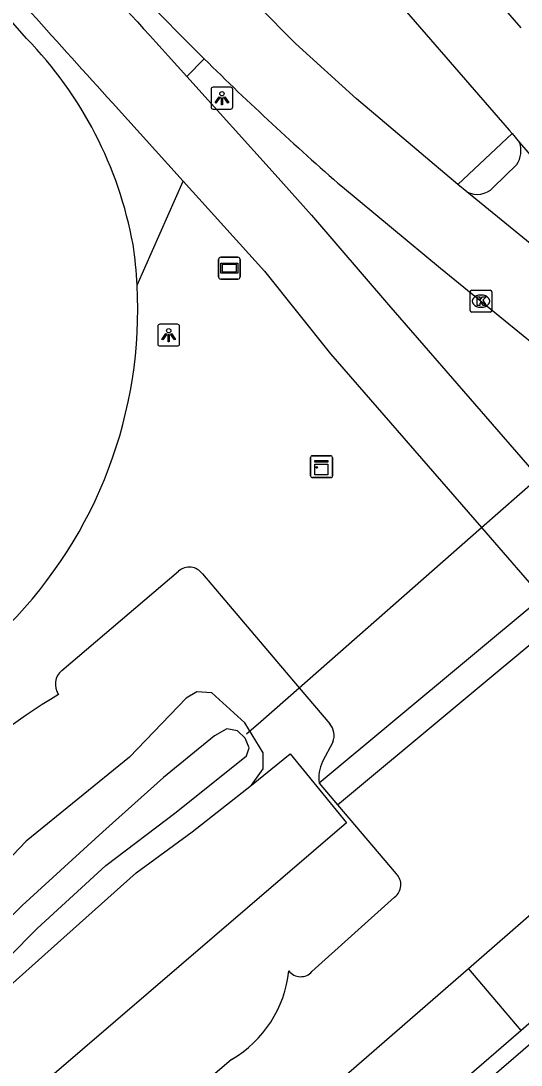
# Model space of a CAD drawing. Extents: x 155018 to 156648, y 383980 to 385733.
# Drawn here: x 156204.7 to 156227.62, y 384337.76 to 384385.57 of the extents above; entities that cross this region are included whole.
import ezdxf

# ---------------------------------------------------------------- set-up
doc = ezdxf.new("R2010")
doc.units = 0
for name, color, linetype in [('IMGEO_Berm_groen', 7, 'Continuous'), ('IMGEO_Duiker', 7, 'Continuous'), ('IMGEO_Fietspad_gesloten', 7, 'Continuous'), ('IMGEO_Fietspad_open', 7, 'Continuous'), ('IMGEO_Greppel_droge_sloot', 7, 'Continuous'), ('IMGEO_Groenvoorziening', 7, 'Continuous'), ('IMGEO_Kast', 7, 'Continuous'), ('IMGEO_Kolk', 7, 'Continuous'), ('IMGEO_Lichtpunt', 7, 'Continuous'), ('IMGEO_Loofbos', 7, 'Continuous'), ('IMGEO_OVBaan_gesloten', 7, 'Continuous'), ('IMGEO_Rijbaan_lokaal_gesloten', 7, 'Continuous'), ('IMGEO_Rijbaan_lokaal_open', 7, 'Continuous'), ('IMGEO_Verkeerseiland_open', 7, 'Continuous'), ('IMGEO_Verklikker', 7, 'Continuous'), ('IMGEO_Waterloop', 7, 'Continuous')]:
    doc.layers.add(name, color=color, linetype=linetype)

msp = doc.modelspace()

# ---------------------------------------------------------------- linework, layer by layer
at = {"layer": 'IMGEO_Berm_groen'}
for points in [[(156206.572, 384355.829), (156211.925, 384360.378)], [(156213.014, 384360.253), (156217.448, 384355.043), (156218.851, 384353.395)], [(156218.99, 384352.552), (156218.516, 384351.664)], [(156214.35, 384338.025), (156134.617, 384269.644), (156128.031, 384277.497), (156123.05, 384283.437), (156200.868, 384350.384)], [(156218.362, 384350.664), (156219.198, 384349.683), (156221.896, 384346.518)], [(156221.817, 384345.457), (156218.035, 384342.048)]]:
    msp.add_lwpolyline(points, dxfattribs=at)
for centre, radius, start, end in [((156212.412, 384359.816), 0.744, 35.9669, 130.9371), ((156207.084, 384355.205), 0.807, 129.3622, 215.3935), ((156220.652, 384330.854), 27.799, 120.7787, 135.3698), ((156218.21, 384352.856), 0.838, 338.6964, 40.0298), ((156220.245, 384350.886), 1.896, 155.7718, 186.7187), ((156221.409, 384346.021), 0.696, 305.8954, 45.5881), ((156211.652, 384342.644), 5.35, 300.2915, 353.9027), ((156217.515, 384342.503), 0.691, 218.1506, 318.8345)]:
    msp.add_arc(centre, radius, start, end, dxfattribs=at)
at = {"layer": 'IMGEO_Duiker'}
for points in [[(156215.041, 384352.929), (156215.688, 384353.497), (156217.448, 384355.043), (156225.796, 384362.375), (156228.408, 384364.668), (156231.905, 384367.74), (156238.109, 384373.189), (156239.424, 384374.343), (156242.659, 384377.185), (156245.58, 384379.75), (156246.161, 384380.26), (156249.827, 384383.484)], [(156250.852, 384377.707), (156247.199, 384374.666), (156243.352, 384371.463), (156241.177, 384369.653), (156235.364, 384364.813), (156231.256, 384361.393), (156228.584, 384359.168), (156218.362, 384350.664)], [(156219.198, 384349.683), (156229.43, 384358.196), (156232.103, 384360.42), (156236.325, 384363.933), (156242.025, 384368.676), (156244.427, 384370.674), (156246.203, 384372.151), (156246.789, 384372.639), (156248.5, 384374.064), (156251.674, 384376.704)]]:
    msp.add_lwpolyline(points, dxfattribs=at)
at = {"layer": 'IMGEO_Fietspad_gesloten'}
for points in [[(156225.198, 384342.177), (156179.673, 384302.64), (156142.806, 384270.572), (156133.424, 384262.426)], [(156225.198, 384342.177), (156227.605, 384339.354)], [(156192.925, 384309.395), (156227.605, 384339.354)]]:
    msp.add_lwpolyline(points, dxfattribs=at)
at = {"layer": 'IMGEO_Fietspad_open'}
for points in [[(156212.299, 384383.024), (156216.353, 384378.528), (156218.02, 384376.673), (156221.533, 384372.573), (156228.408, 384364.668), (156231.256, 384361.393), (156232.103, 384360.42), (156234.738, 384357.39), (156236.633, 384355.204), (156236.76, 384355.053)], [(156208.889, 384381.818), (156212.132, 384378.231)], [(156212.132, 384378.231), (156215.863, 384374.103), (156218.887, 384370.321), (156225.796, 384362.375), (156228.584, 384359.168), (156229.43, 384358.196), (156232.391, 384354.79), (156234.173, 384352.726)], [(156234.028, 384349.861), (156225.198, 384342.177)], [(156227.605, 384339.354), (156236.457, 384347.12)]]:
    msp.add_lwpolyline(points, dxfattribs=at)
msp.add_arc((156924.875, 385031.127), 966.56, 221.547968, 222.20405, dxfattribs=at)
at = {"layer": 'IMGEO_Greppel_droge_sloot'}
msp.add_lwpolyline([(156197.268, 384306.809), (156238.28, 384342.7), (156235.876, 384345.481), (156194.464, 384309.843), (156197.268, 384306.809)], dxfattribs=at)
at = {"layer": 'IMGEO_Groenvoorziening'}
msp.add_lwpolyline([(156133.229, 384279.084), (156134.174, 384280.068), (156140.606, 384286.194), (156150.71, 384295.249), (156157.275, 384300.791), (156163.418, 384306.011), (156174.984, 384315.679), (156180.422, 384320.643), (156187.241, 384326.576), (156196.913, 384334.897), (156206.373, 384343.345), (156209.975, 384346.566), (156212.547, 384348.449), (156215.271, 384350.586)], dxfattribs=at)
at = {"layer": 'IMGEO_Kast'}
for p, q in [((156218.047, 384365.66), (156218.888, 384365.66)), ((156218.888, 384365.66), (156218.047, 384365.66)), ((156217.972, 384364.735), (156217.972, 384365.576)), ((156217.972, 384365.576), (156217.972, 384364.735)), ((156218.972, 384365.585), (156218.972, 384364.744)), ((156218.972, 384364.744), (156218.972, 384365.585)), ((156218.897, 384364.66), (156218.056, 384364.66)), ((156218.056, 384364.66), (156218.897, 384364.66))]:
    msp.add_line(p, q, dxfattribs=at)
for points in [[(156218.167, 384365.45), (156218.767, 384365.45), (156218.767, 384365.365), (156218.167, 384365.365), (156218.167, 384365.45)], [(156218.167, 384365.275), (156218.767, 384365.275), (156218.767, 384364.786), (156218.167, 384364.786), (156218.167, 384365.275)]]:
    msp.add_lwpolyline(points, dxfattribs=at)
msp.add_circle((156218.251, 384365.124), 0.0377, dxfattribs=at)
for centre, start, end in [((156218.05, 384365.582), 92.4484, 184.2845), ((156218.05, 384365.582), 92.4484, 184.2845), ((156218.894, 384365.582), 2.4484, 94.2845), ((156218.894, 384365.582), 2.4484, 94.2845), ((156218.05, 384364.738), 182.4484, 274.2845), ((156218.05, 384364.738), 182.4484, 274.2845), ((156218.894, 384364.738), 272.4484, 4.2845), ((156218.894, 384364.738), 272.4484, 4.2845)]:
    msp.add_arc(centre, 0.0779, start, end, dxfattribs=at)
at = {"layer": 'IMGEO_Kolk'}
for p, q in [((156225.276, 384372.311), (156225.276, 384373.163)), ((156225.351, 384373.237), (156226.203, 384373.237)), ((156225.764, 384373.017), (156225.789, 384373.017)), ((156226.277, 384373.163), (156226.277, 384372.311)), ((156225.787, 384372.457), (156225.762, 384372.457)), ((156226.203, 384372.237), (156225.351, 384372.237))]:
    msp.add_line(p, q, dxfattribs=at)
for points in [[(156225.276, 384372.311), (156225.276, 384373.163)], [(156225.351, 384373.237), (156226.203, 384373.237)], [(156225.597, 384372.937), (156225.72, 384372.937), (156225.72, 384372.786), (156225.85, 384372.937), (156226.014, 384372.937), (156225.868, 384372.786), (156226.021, 384372.537), (156225.869, 384372.537), (156225.784, 384372.701), (156225.72, 384372.634), (156225.72, 384372.537), (156225.597, 384372.537), (156225.597, 384372.937)], [(156226.277, 384373.163), (156226.277, 384372.311)], [(156226.203, 384372.237), (156225.351, 384372.237)]]:
    msp.add_lwpolyline(points, dxfattribs=at)
for centre, start, end in [((156225.353, 384373.161), 91.552, 178.448), ((156225.353, 384373.161), 91.552, 178.448), ((156226.201, 384373.161), 1.552, 88.448), ((156226.201, 384373.161), 1.552, 88.448), ((156225.353, 384372.313), 181.552, 268.448), ((156225.353, 384372.313), 181.552, 268.448), ((156226.201, 384372.313), 271.552, 358.448), ((156226.201, 384372.313), 271.552, 358.448)]:
    msp.add_arc(centre, 0.0765, start, end, dxfattribs=at)
for centre, major_axis, ratio, start_param, end_param in [((156225.763, 384372.737), (-0.387, 0.002), 0.722429, 4.712389, 7.853982), ((156225.788, 384372.737), (-0.39, 0.002), 0.717154, 1.570796, 4.712389)]:
    msp.add_ellipse(centre, major_axis=major_axis, ratio=ratio, start_param=start_param, end_param=end_param, dxfattribs=at)
at = {"layer": 'IMGEO_Lichtpunt'}
for p, q in [((156213.411, 384382.433), (156213.411, 384381.626)), ((156213.411, 384382.433), (156213.411, 384381.626)), ((156214.313, 384382.528), (156213.505, 384382.528)), ((156214.313, 384382.528), (156213.505, 384382.528)), ((156214.407, 384381.626), (156214.407, 384382.433)), ((156214.407, 384381.626), (156214.407, 384382.433)), ((156213.505, 384381.532), (156214.313, 384381.532)), ((156213.505, 384381.532), (156214.313, 384381.532)), ((156210.971, 384371.588), (156210.971, 384370.781)), ((156210.971, 384371.588), (156210.971, 384370.781)), ((156211.873, 384371.683), (156211.065, 384371.683)), ((156211.873, 384371.683), (156211.065, 384371.683)), ((156211.967, 384370.781), (156211.967, 384371.588)), ((156211.967, 384370.781), (156211.967, 384371.588)), ((156211.065, 384370.687), (156211.873, 384370.687)), ((156211.065, 384370.687), (156211.873, 384370.687))]:
    msp.add_line(p, q, dxfattribs=at)
for points in [[(156213.785, 384382.097), (156213.824, 384382.069), (156213.636, 384381.807), (156213.598, 384381.834), (156213.785, 384382.097)], [(156213.887, 384382.049), (156213.934, 384382.049), (156213.934, 384381.727), (156213.887, 384381.727), (156213.887, 384382.049)], [(156213.997, 384382.069), (156214.035, 384382.096), (156214.222, 384381.834), (156214.183, 384381.806), (156213.997, 384382.069)], [(156211.345, 384371.252), (156211.384, 384371.224), (156211.196, 384370.962), (156211.158, 384370.989), (156211.345, 384371.252)], [(156211.447, 384371.204), (156211.494, 384371.204), (156211.494, 384370.882), (156211.447, 384370.882), (156211.447, 384371.204)], [(156211.557, 384371.224), (156211.595, 384371.251), (156211.782, 384370.989), (156211.743, 384370.961), (156211.557, 384371.224)]]:
    msp.add_lwpolyline(points, dxfattribs=at)
for centre in [(156213.91, 384382.231), (156211.47, 384371.386)]:
    msp.add_circle(centre, 0.0994, dxfattribs=at)
for centre, start, end in [((156213.505, 384382.433), 90, 180), ((156213.505, 384382.433), 90, 180), ((156214.313, 384382.433), 0, 90), ((156214.313, 384382.433), 0, 90), ((156213.505, 384381.626), 180, 270), ((156213.505, 384381.626), 180, 270), ((156214.313, 384381.626), 270, 0), ((156214.313, 384381.626), 270, 360), ((156211.065, 384371.588), 90, 180), ((156211.065, 384371.588), 90, 180), ((156211.873, 384371.588), 0, 90), ((156211.873, 384371.588), 0, 90), ((156211.065, 384370.781), 180, 270), ((156211.065, 384370.781), 180, 270), ((156211.873, 384370.781), 270, 0), ((156211.873, 384370.781), 270, 360)]:
    msp.add_arc(centre, 0.0946, start, end, dxfattribs=at)
at = {"layer": 'IMGEO_Loofbos'}
for points in [[(156215.271, 384350.586), (156215.791, 384351.328), (156215.795, 384352.06), (156214.963, 384353.437), (156213.44, 384354.808), (156212.752, 384354.846), (156212.278, 384354.56), (156209.669, 384351.866), (156204.935, 384348.011), (156198.836, 384341.629), (156194.703, 384339.163), (156184.37, 384330.235), (156171.849, 384319.297), (156162.617, 384311.194), (156152.183, 384302.46), (156139.385, 384290.959), (156132.287, 384284.982), (156130.302, 384282.781), (156129.772, 384281.752)], [(156215.271, 384350.586), (156217.036, 384352.009), (156219.615, 384348.849), (156134.612, 384275.951), (156132.685, 384278.599)]]:
    msp.add_lwpolyline(points, dxfattribs=at)
at = {"layer": 'IMGEO_OVBaan_gesloten'}
for points in [[(156227.625, 384385.25), (156215.202, 384399.554)], [(156212.151, 384397.76), (156227.069, 384380.558), (156227.2, 384380.407)], [(156224.722, 384378.078), (156224.512, 384378.25), (156220.078, 384381.993), (156217.278, 384384.527)], [(156227.2, 384380.407), (156227.546, 384380.006)], [(156227.546, 384380.006), (156232.573, 384374.186)], [(156225.135, 384377.741), (156224.722, 384378.078)], [(156219.428, 384377.964), (156223.918, 384374.253), (156231.905, 384367.74), (156232.961, 384366.879), (156235.364, 384364.813), (156236.325, 384363.933), (156237.947, 384362.372), (156242.335, 384357.591)], [(156231.248, 384372.751), (156225.135, 384377.741)]]:
    msp.add_lwpolyline(points, dxfattribs=at)
for centre, radius, start, end in [((156433.126, 384598.138), 303.677, 222.60283, 224.70157), ((156309.939, 384482.08), 137.954, 221.0945, 225.41284), ((156309.924, 384481.983), 137.875, 225.38902, 228.97685)]:
    msp.add_arc(centre, radius, start, end, dxfattribs=at)
at = {"layer": 'IMGEO_Rijbaan_lokaal_gesloten'}
msp.add_lwpolyline([(156204.959, 384384.754), (156200.813, 384389.488)], dxfattribs=at)
for centre, radius, start, end in [((156191.9, 384372.021), 18.24, 10.4433, 44.2753), ((156189.532, 384372.359), 20.521, 3.0868, 8.3161), ((156189.506, 384372.348), 20.547, 315.3786, 3.1149)]:
    msp.add_arc(centre, radius, start, end, dxfattribs=at)
at = {"layer": 'IMGEO_Rijbaan_lokaal_open'}
for points in [[(156212.299, 384383.024), (156211.447, 384383.969)], [(156213.096, 384383.831), (156212.299, 384383.024)]]:
    msp.add_lwpolyline(points, dxfattribs=at)
msp.add_arc((156918.387, 385027.04), 955.67, 221.487432, 222.291345, dxfattribs=at)
at = {"layer": 'IMGEO_Verkeerseiland_open'}
for points in [[(156227.2, 384380.407), (156224.722, 384378.078)], [(156226.341, 384377.933), (156227.418, 384378.991)], [(156210.023, 384373.464), (156212.132, 384378.231)]]:
    msp.add_lwpolyline(points, dxfattribs=at)
for centre, radius, start, end in [((156226.437, 384379.63), 1.17, 326.8985, 18.7264), ((156225.608, 384378.652), 1.027, 242.5473, 315.5443)]:
    msp.add_arc(centre, radius, start, end, dxfattribs=at)
at = {"layer": 'IMGEO_Verklikker'}
for p, q in [((156213.854, 384374.744), (156214.644, 384374.744)), ((156214.644, 384374.744), (156213.854, 384374.744)), ((156213.754, 384373.844), (156213.754, 384374.644)), ((156213.754, 384374.644), (156213.754, 384373.844)), ((156214.744, 384374.644), (156214.744, 384373.844)), ((156214.744, 384373.844), (156214.744, 384374.644)), ((156214.644, 384373.744), (156213.854, 384373.744)), ((156213.854, 384373.744), (156214.644, 384373.744))]:
    msp.add_line(p, q, dxfattribs=at)
for points in [[(156213.855, 384374.476), (156214.643, 384374.476), (156214.643, 384374.012), (156213.855, 384374.012), (156213.855, 384374.476)], [(156213.92, 384374.411), (156213.92, 384374.077), (156214.578, 384374.077), (156214.578, 384374.411), (156213.92, 384374.411)]]:
    msp.add_lwpolyline(points, dxfattribs=at)
for centre, start, end in [((156213.854, 384374.644), 90, 180), ((156213.854, 384374.644), 90, 180), ((156214.644, 384374.644), 0, 90), ((156214.644, 384374.644), 360, 90), ((156213.854, 384373.844), 180, 270), ((156213.854, 384373.844), 180, 270), ((156214.644, 384373.844), 270, 0), ((156214.644, 384373.844), 270, 0)]:
    msp.add_arc(centre, 0.1, start, end, dxfattribs=at)
at = {"layer": 'IMGEO_Waterloop'}
msp.add_lwpolyline([(156195.464, 384334.904), (156201.495, 384340.032), (156205.447, 384344.02), (156208.587, 384346.897), (156211.814, 384349.343), (156215.035, 384351.917), (156215.155, 384352.288), (156214.98, 384352.725), (156214.616, 384353.074), (156214.132, 384353.161), (156213.573, 384352.844), (156211.234, 384350.937), (156208.457, 384348.444), (156204.753, 384345.076), (156199.92, 384340.306), (156183.045, 384326.001)], dxfattribs=at)

doc.saveas('drawing.dxf')
